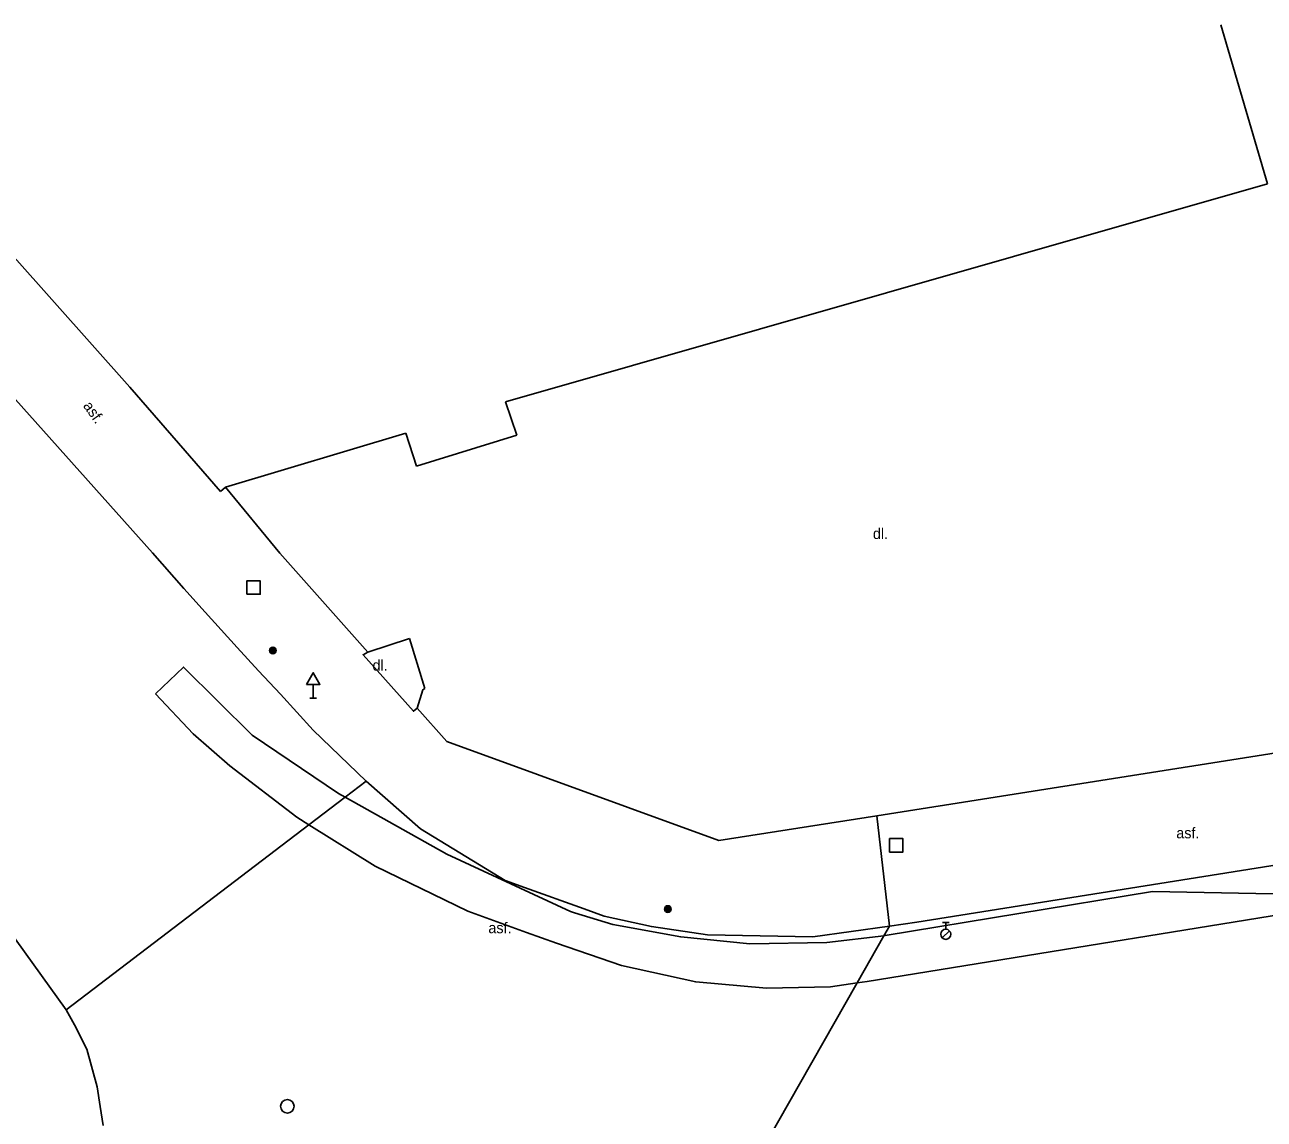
# Model space of a CAD drawing. Extents: x -599770 to -598493, y -1162076 to -1159209.
# Drawn here: x -599352.01 to -599305.89, y -1161141.49 to -1161100.77 of the extents above; entities that cross this region are included whole.
import ezdxf

# ---------------------------------------------------------------- set-up
doc = ezdxf.new("R2010")
doc.units = 0
doc.layers.add('Podklad', color=7, linetype='Continuous')

msp = doc.modelspace()

# ---------------------------------------------------------------- linework, layer by layer
at = {"layer": 'Podklad'}
for p, q in [((-599341.28, -1161125.311), (-599341.28, -1161125.82)), ((-599341.405, -1161125.82), (-599341.155, -1161125.82)), ((-599317.865, -1161134.172), (-599317.615, -1161134.172)), ((-599317.74, -1161134.422), (-599317.74, -1161134.172)), ((-599317.869, -1161134.746), (-599317.604, -1161134.481))]:
    msp.add_line(p, q, dxfattribs=at)
for points in [[(-599305.77, -1161106.69), (-599307.5, -1161100.77)], [(-599305.77, -1161106.69), (-599334.12, -1161114.8)], [(-599348.1, -1161114.25), (-599353.82, -1161107.84)], [(-599355.9, -1161110.76), (-599347.26, -1161120.42)], [(-599344.73, -1161118.14), (-599348.1, -1161114.25)], [(-599334.12, -1161114.8), (-599333.7, -1161116.04)], [(-599337.83, -1161115.97), (-599344.54, -1161117.97)], [(-599337.43, -1161117.19), (-599337.83, -1161115.97)], [(-599333.7, -1161116.04), (-599337.43, -1161117.19)], [(-599344.54, -1161117.97), (-599344.73, -1161118.14)], [(-599344.54, -1161117.97), (-599342.52, -1161120.43)], [(-599342.5, -1161125.67), (-599343.31, -1161124.81), (-599344.11, -1161123.94), (-599345.3, -1161122.63), (-599346.09, -1161121.75), (-599347.26, -1161120.42)], [(-599339.25, -1161124.11), (-599342.52, -1161120.43)], [(-599337.69, -1161123.61), (-599339.25, -1161124.11)], [(-599337.69, -1161123.61), (-599337.13, -1161125.47)], [(-599339.25, -1161124.11), (-599339.42, -1161124.21), (-599337.55, -1161126.31), (-599337.41, -1161126.2)], [(-599347.15, -1161125.66), (-599346.11, -1161124.67), (-599343.55, -1161127.2), (-599340.34, -1161129.37), (-599340.09, -1161129.51)], [(-599337.41, -1161126.2), (-599337.2, -1161125.51), (-599337.13, -1161125.47)], [(-599341.44, -1161130.54), (-599341.89, -1161130.25), (-599344.38, -1161128.34), (-599345.75, -1161127.15), (-599347.15, -1161125.66)], [(-599339.31, -1161128.91), (-599341.28, -1161127.02), (-599342.5, -1161125.67)], [(-599301.75, -1161127.28), (-599320.3, -1161130.2), (-599326.18, -1161131.12), (-599336.3, -1161127.44), (-599337.41, -1161126.2)], [(-599340.09, -1161129.51), (-599339.31, -1161128.91)], [(-599318.82, -1161134.16), (-599319.836, -1161134.304), (-599322.69, -1161134.71), (-599326.61, -1161134.63), (-599328.69, -1161134.32), (-599330.45, -1161133.93), (-599331.198, -1161133.662), (-599333.41, -1161132.87), (-599334.14, -1161132.61), (-599337.28, -1161130.68), (-599339.31, -1161128.91)], [(-599341.44, -1161130.54), (-599340.09, -1161129.51)], [(-599340.09, -1161129.51), (-599336.31, -1161131.63), (-599331.7, -1161133.76), (-599331.55, -1161133.806), (-599330.13, -1161134.24), (-599327.6, -1161134.71), (-599325.03, -1161134.96), (-599322.17, -1161134.92), (-599320.041, -1161134.666), (-599319.99, -1161134.66), (-599310.05, -1161133.02)], [(-599350.47, -1161137.42), (-599341.44, -1161130.54)], [(-599310.05, -1161133.02), (-599301.07, -1161133.19), (-599320.66, -1161136.37), (-599321.035, -1161136.422), (-599322.03, -1161136.56), (-599324.41, -1161136.61), (-599327.04, -1161136.38), (-599329.8, -1161135.77), (-599332.23, -1161134.94), (-599333.343, -1161134.538), (-599335.53, -1161133.75), (-599338.97, -1161132.08), (-599341.44, -1161130.54)], [(-599319.836, -1161134.304), (-599320.3, -1161130.2)], [(-599318.82, -1161134.16), (-599295.51, -1161130.45)], [(-599352.95, -1161133.99), (-599350.47, -1161137.42)], [(-599319.836, -1161134.304), (-599320.041, -1161134.666), (-599321.035, -1161136.422), (-599327.38, -1161147.55)], [(-599350.47, -1161137.42), (-599350.16, -1161137.98), (-599349.7, -1161138.88), (-599349.32, -1161140.28), (-599349.21, -1161141.02), (-599349.1, -1161141.72)]]:
    msp.add_lwpolyline(points, dxfattribs=at)
for points in [[(-599343.75, -1161121.96), (-599343.25, -1161121.96), (-599343.25, -1161121.46), (-599343.75, -1161121.46)], [(-599341.53, -1161125.311), (-599341.03, -1161125.311), (-599341.28, -1161124.878)], [(-599319.83, -1161131.55), (-599319.33, -1161131.55), (-599319.33, -1161131.05), (-599319.83, -1161131.05)]]:
    msp.add_lwpolyline(points, close=True, dxfattribs=at)
for centre, radius in [((-599342.78, -1161124.05), 0.125), ((-599342.78, -1161124.05), 0.1), ((-599342.78, -1161124.05), 0.075), ((-599342.78, -1161124.05), 0.05), ((-599342.78, -1161124.05), 0.025), ((-599328.08, -1161133.67), 0.125), ((-599328.08, -1161133.67), 0.1), ((-599328.08, -1161133.67), 0.075), ((-599328.08, -1161133.67), 0.05), ((-599328.08, -1161133.67), 0.025), ((-599317.74, -1161134.61), 0.188), ((-599342.24, -1161141.01), 0.25)]:
    msp.add_circle(centre, radius, dxfattribs=at)

# ---------------------------------------------------------------- texts
msp.add_text('asf.', height=0.4, rotation=305.3, dxfattribs=at).set_placement((-599349.86, -1161114.95))
for s, p in [('dl.', (-599320.45, -1161119.9)), (' dl.', (-599339.22, -1161124.8)), ('asf.', (-599309.16, -1161131.04)), ('asf.', (-599334.76, -1161134.57))]:
    msp.add_text(s, height=0.4, dxfattribs=at).set_placement(p)

doc.saveas('drawing.dxf')
